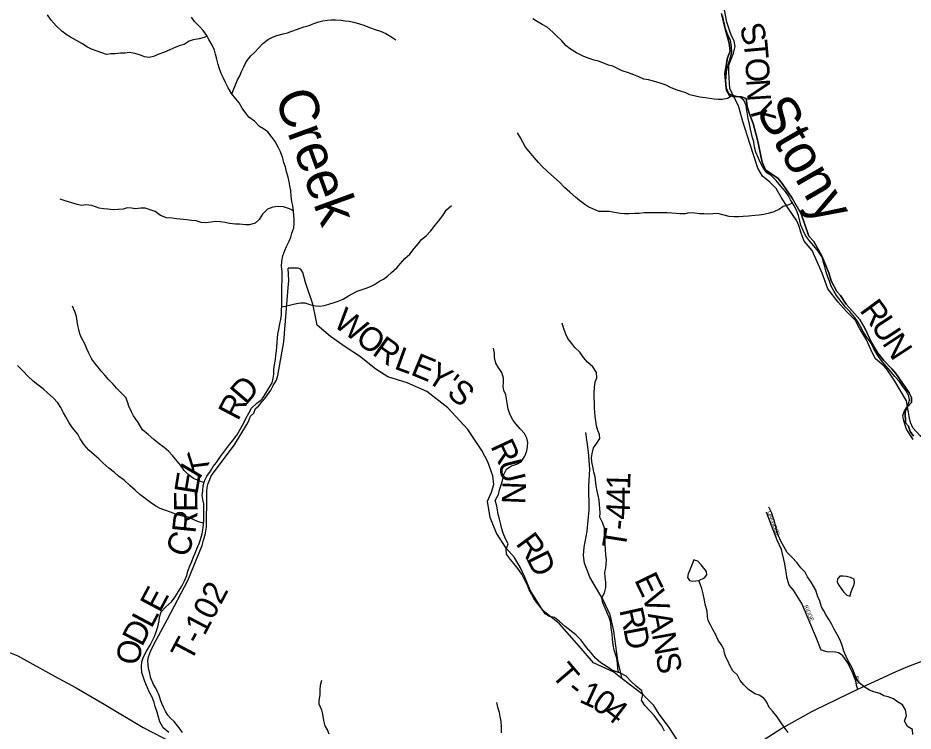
# Model space of a CAD drawing. Extents: x 1624196 to 2029251, y 146837 to 440034.
# Drawn here: x 1790794 to 1802184, y 256671 to 265741 of the extents above; entities that cross this region are included whole.
import ezdxf

# ---------------------------------------------------------------- set-up
doc = ezdxf.new("R2010")
doc.units = 0
for name, color, linetype in [('GM_X_Minor_Lake', 7, 'Continuous'), ('GM_X_Minor_River', 7, 'Continuous'), ('GM_X_Minor_River_Text', 7, 'Continuous'), ('GM_X_State_Route', 7, 'Continuous'), ('GM_X_Township', 7, 'Continuous'), ('GM_X_Township_Road', 7, 'Continuous'), ('GM_X_Township_Road_Text', 7, 'Continuous'), ('GM_X_Township_Subdivision', 7, 'Continuous'), ('GM_X_Township_Subdivision_Text', 7, 'Continuous'), ('GM_X_US_Route', 7, 'Continuous')]:
    doc.layers.add(name, color=color, linetype=linetype)

msp = doc.modelspace()

# ---------------------------------------------------------------- linework, layer by layer
at = {"layer": 'GM_X_Minor_Lake'}
for points in [[(1799415, 258842), (1799395, 258847), (1799372, 258795), (1799358, 258751), (1799338, 258709), (1799322, 258669), (1799313, 258623), (1799341, 258585), (1799383, 258576), (1799457, 258586)], [(1799457, 258586), (1799529, 258618), (1799558, 258656), (1799554, 258700), (1799520, 258744), (1799486, 258783), (1799445, 258833), (1799415, 258842)], [(1801231, 258616), (1801221, 258605), (1801219, 258565), (1801238, 258525), (1801268, 258484), (1801298, 258442), (1801340, 258398), (1801384, 258387), (1801394, 258431), (1801410, 258475), (1801425, 258515)], [(1801425, 258515), (1801439, 258555), (1801435, 258602), (1801387, 258622), (1801335, 258638), (1801293, 258643), (1801253, 258641), (1801231, 258616)]]:
    msp.add_lwpolyline(points, dxfattribs=at)
at = {"layer": 'GM_X_Minor_River'}
for points in [[(1793203, 265508), (1793163, 265493), (1793102, 265474), (1793024, 265460), (1792972, 265444), (1792908, 265403), (1792858, 265389), (1792805, 265367), (1792727, 265335), (1792661, 265304), (1792587, 265278), (1792518, 265252), (1792462, 265237), (1792406, 265247), (1792352, 265268), (1792280, 265290), (1792212, 265299), (1792154, 265293), (1792100, 265291), (1792030, 265286), (1791974, 265282), (1791922, 265274), (1791860, 265295), (1791804, 265319), (1791732, 265344), (1791680, 265370), (1791607, 265415), (1791541, 265455), (1791463, 265498), (1791409, 265530), (1791353, 265571), (1791282, 265642), (1791218, 265712), (1791169, 265779)], [(1794155, 262402), (1794158, 262465), (1794156, 262521), (1794148, 262579), (1794151, 262647), (1794165, 262715), (1794188, 262782), (1794212, 262834), (1794245, 262902), (1794267, 262952), (1794281, 263004), (1794304, 263070), (1794308, 263120), (1794307, 263172), (1794305, 263226), (1794301, 263283), (1794292, 263355), (1794280, 263407), (1794272, 263471), (1794265, 263544), (1794255, 263604), (1794246, 263658), (1794234, 263714), (1794212, 263785), (1794197, 263845), (1794177, 263897), (1794164, 263958), (1794136, 264036), (1794106, 264099), (1794069, 264169), (1794031, 264219), (1793972, 264292), (1793920, 264331), (1793866, 264361), (1793804, 264426), (1793733, 264478), (1793693, 264529), (1793649, 264595), (1793610, 264660), (1793568, 264710), (1793510, 264779), (1793471, 264853), (1793431, 264930), (1793404, 264982), (1793380, 265036), (1793360, 265095), (1793341, 265147), (1793325, 265217), (1793309, 265278), (1793296, 265332), (1793266, 265396), (1793225, 265465), (1793199, 265517), (1793149, 265582), (1793104, 265632), (1793042, 265697), (1793004, 265749)], [(1800561, 263534), (1800503, 263603), (1800442, 263673), (1800380, 263736), (1800324, 263772), (1800271, 263841), (1800239, 263907), (1800213, 263964), (1800184, 264034), (1800168, 264099), (1800157, 264163), (1800143, 264215), (1800116, 264324), (1800102, 264390), (1800084, 264460), (1800077, 264513), (1800069, 264563), (1800059, 264627), (1800032, 264693), (1799976, 264736), (1799912, 264734), (1799848, 264751), (1799811, 264819), (1799803, 264888), (1799801, 264938), (1799806, 264992), (1799810, 265054), (1799822, 265114), (1799839, 265168), (1799863, 265240), (1799876, 265305), (1799872, 265383), (1799859, 265455), (1799825, 265526), (1799800, 265594), (1799788, 265646), (1799770, 265717), (1799765, 265767)], [(1793517, 264770), (1793533, 264817), (1793561, 264889), (1793588, 264953), (1793616, 265005), (1793644, 265067), (1793667, 265119), (1793699, 265183), (1793758, 265257), (1793810, 265305), (1793854, 265356), (1793911, 265414), (1793981, 265470), (1794035, 265494), (1794088, 265516), (1794168, 265539), (1794224, 265553), (1794280, 265571), (1794352, 265598), (1794433, 265628), (1794501, 265645), (1794561, 265669), (1794623, 265691), (1794675, 265702), (1794728, 265712), (1794780, 265718), (1794836, 265718), (1794906, 265711), (1794956, 265705), (1795010, 265700), (1795066, 265686), (1795142, 265667), (1795194, 265649), (1795267, 265620), (1795339, 265594), (1795409, 265573), (1795475, 265543), (1795539, 265504), (1795603, 265460)], [(1799870, 264745), (1799822, 264717), (1799754, 264703), (1799704, 264702), (1799654, 264706), (1799594, 264718), (1799540, 264725), (1799470, 264733), (1799344, 264762), (1799292, 264786), (1799236, 264807), (1799168, 264827), (1799098, 264856), (1799042, 264884), (1798968, 264913), (1798880, 264938), (1798818, 264952), (1798760, 264962), (1798695, 264991), (1798629, 265015), (1798563, 265044), (1798483, 265066), (1798363, 265127), (1798309, 265140), (1798257, 265160), (1798183, 265191), (1798125, 265205), (1798064, 265224), (1797994, 265250), (1797902, 265295), (1797824, 265344), (1797772, 265386), (1797713, 265451), (1797651, 265507), (1797599, 265558), (1797530, 265624), (1797466, 265657), (1797414, 265685), (1797346, 265728)], [(1800650, 263388), (1800602, 263365), (1800533, 263342), (1800483, 263310), (1800413, 263274), (1800341, 263253), (1800287, 263239), (1800224, 263233), (1800172, 263226), (1800090, 263220), (1800024, 263214), (1799968, 263211), (1799906, 263211), (1799846, 263216), (1799762, 263236), (1799698, 263253), (1799636, 263249), (1799584, 263247), (1799520, 263250), (1799466, 263248), (1799404, 263258), (1799332, 263261), (1799282, 263249), (1799218, 263250), (1799168, 263252), (1799116, 263256), (1799052, 263263), (1798961, 263263), (1798899, 263262), (1798827, 263262), (1798761, 263260), (1798697, 263255), (1798643, 263253), (1798567, 263248), (1798513, 263248), (1798457, 263254), (1798383, 263267), (1798321, 263277), (1798261, 263280), (1798187, 263278), (1798111, 263313), (1798059, 263333), (1798007, 263366), (1797940, 263418), (1797888, 263463), (1797818, 263525), (1797750, 263586), (1797685, 263651), (1797611, 263715), (1797532, 263788), (1797464, 263851), (1797418, 263901), (1797361, 263966), (1797319, 264016), (1797253, 264095), (1797220, 264159), (1797190, 264214), (1797150, 264278)], [(1802186, 260381), (1802144, 260444), (1802100, 260510), (1802083, 260560), (1802061, 260633), (1802053, 260683), (1802074, 260743), (1802118, 260809), (1802137, 260879), (1802129, 260935), (1802090, 261002), (1802054, 261052), (1802010, 261115), (1801951, 261181), (1801895, 261248), (1801837, 261317), (1801776, 261387), (1801726, 261462), (1801681, 261542), (1801649, 261605), (1801600, 261671), (1801554, 261746), (1801514, 261818), (1801483, 261877), (1801445, 261929), (1801378, 262008), (1801324, 262062), (1801268, 262135), (1801211, 262212), (1801181, 262262), (1801141, 262330), (1801120, 262391), (1801094, 262457), (1801073, 262525), (1801061, 262576), (1801041, 262646), (1801026, 262698), (1800978, 262773), (1800921, 262842), (1800867, 262904), (1800817, 262973), (1800784, 263037), (1800756, 263105), (1800742, 263158), (1800725, 263228), (1800699, 263294), (1800668, 263359), (1800624, 263429), (1800598, 263480), (1800561, 263534)], [(1794301, 263288), (1794249, 263313), (1794175, 263338), (1794107, 263342), (1794039, 263332), (1793971, 263309), (1793905, 263245), (1793862, 263177), (1793812, 263129), (1793742, 263111), (1793688, 263110), (1793615, 263118), (1793561, 263117), (1793485, 263125), (1793431, 263137), (1793369, 263148), (1793309, 263152), (1793251, 263145), (1793177, 263133), (1793125, 263139), (1793061, 263158), (1793001, 263166), (1792943, 263173), (1792811, 263186), (1792757, 263192), (1792683, 263198), (1792609, 263227), (1792538, 263278), (1792478, 263302), (1792412, 263320), (1792356, 263323), (1792290, 263311), (1792238, 263320), (1792185, 263324), (1792133, 263308), (1792063, 263303), (1792005, 263301), (1791939, 263307), (1791883, 263314), (1791829, 263320), (1791735, 263357), (1791657, 263365), (1791607, 263356), (1791549, 263366), (1791479, 263389), (1791397, 263413), (1791333, 263434)], [(1794151, 262065), (1794215, 262081), (1794283, 262095), (1794338, 262110), (1794390, 262118), (1794444, 262118), (1794510, 262097), (1794582, 262081), (1794634, 262076), (1794692, 262084), (1794752, 262100), (1794818, 262123), (1794868, 262139), (1794934, 262163), (1795001, 262206), (1795057, 262238), (1795109, 262264), (1795163, 262282), (1795224, 262305), (1795280, 262323), (1795330, 262351), (1795396, 262391), (1795447, 262420), (1795497, 262456), (1795549, 262502), (1795614, 262564), (1795660, 262616), (1795717, 262682), (1795781, 262735), (1795836, 262809), (1795886, 262869), (1795930, 262921), (1795987, 262969), (1796049, 263031), (1796104, 263105), (1796144, 263157), (1796201, 263230), (1796249, 263298), (1796310, 263354)], [(1792712, 256652), (1792640, 256714), (1792599, 256789), (1792579, 256863), (1792564, 256913), (1792538, 256984), (1792526, 257034), (1792503, 257101), (1792465, 257169), (1792442, 257219), (1792408, 257300), (1792392, 257352), (1792371, 257416), (1792367, 257493), (1792372, 257553), (1792390, 257617), (1792429, 257685), (1792477, 257765), (1792508, 257821), (1792530, 257873), (1792558, 257945), (1792573, 257995), (1792589, 258071), (1792596, 258121), (1792616, 258188), (1792671, 258247), (1792747, 258315), (1792794, 258377), (1792838, 258445), (1792879, 258513), (1792915, 258581), (1792942, 258651), (1792956, 258703), (1792984, 258779), (1793005, 258829), (1793027, 258885), (1793047, 258935), (1793072, 258987), (1793100, 259056), (1793119, 259106), (1793137, 259180), (1793146, 259230), (1793154, 259300), (1793158, 259354), (1793159, 259420), (1793161, 259491), (1793158, 259561), (1793146, 259615), (1793140, 259665), (1793147, 259728), (1793153, 259794), (1793174, 259862), (1793196, 259912), (1793245, 259978), (1793279, 260036), (1793319, 260088), (1793372, 260162), (1793422, 260230), (1793475, 260299), (1793523, 260363), (1793580, 260435), (1793612, 260493), (1793667, 260591), (1793693, 260645), (1793730, 260713), (1793766, 260779), (1793835, 260841), (1793903, 260893), (1793948, 260967), (1793988, 261031), (1794029, 261101), (1794041, 261159), (1794049, 261211), (1794052, 261271), (1794058, 261329), (1794071, 261396), (1794077, 261446), (1794083, 261506), (1794088, 261558), (1794092, 261612), (1794096, 261670), (1794103, 261720), (1794117, 261801), (1794128, 261853), (1794140, 261907), (1794148, 261963), (1794147, 262019), (1794153, 262087), (1794152, 262158), (1794152, 262208), (1794150, 262278), (1794153, 262332), (1794155, 262402)], [(1793164, 259830), (1793098, 259854), (1793030, 259883), (1792958, 259935), (1792908, 259986), (1792861, 260052), (1792819, 260103), (1792759, 260174), (1792716, 260226), (1792654, 260277), (1792576, 260337), (1792522, 260378), (1792451, 260442), (1792381, 260503), (1792324, 260596), (1792264, 260678), (1792239, 260731), (1792207, 260801), (1792187, 260859), (1792168, 260912), (1792104, 260976), (1792048, 261031), (1792005, 261081), (1791947, 261142), (1791899, 261196), (1791854, 261247), (1791816, 261299), (1791774, 261350), (1791734, 261400), (1791697, 261477), (1791669, 261533), (1791640, 261603), (1791602, 261670), (1791582, 261722), (1791567, 261776), (1791555, 261829), (1791549, 261885), (1791540, 261943), (1791520, 262008), (1791487, 262074)], [(1798434, 257415), (1798427, 257469), (1798421, 257535), (1798414, 257597), (1798396, 257647), (1798380, 257700), (1798367, 257768), (1798359, 257838), (1798356, 257907), (1798344, 257979), (1798337, 258047), (1798319, 258116), (1798287, 258184), (1798268, 258236), (1798236, 258303), (1798225, 258365), (1798259, 258431), (1798275, 258495), (1798274, 258565), (1798268, 258626), (1798263, 258690), (1798273, 258742), (1798279, 258792), (1798284, 258846), (1798274, 258915), (1798269, 258973), (1798267, 259055), (1798262, 259119), (1798258, 259184), (1798256, 259252), (1798231, 259322), (1798199, 259393), (1798202, 259447), (1798200, 259501), (1798196, 259551), (1798189, 259606), (1798175, 259668), (1798165, 259724), (1798152, 259790), (1798137, 259903), (1798123, 259963), (1798113, 260015), (1798098, 260096), (1798094, 260152), (1798105, 260220), (1798119, 260272), (1798159, 260334), (1798198, 260390), (1798192, 260442), (1798173, 260493), (1798157, 260555), (1798147, 260617), (1798140, 260676), (1798132, 260776), (1798129, 260842), (1798127, 260912), (1798126, 260975), (1798132, 261041), (1798141, 261111), (1798161, 261165), (1798155, 261231), (1798108, 261304), (1798040, 261363), (1797989, 261423), (1797943, 261488), (1797881, 261548), (1797840, 261601), (1797792, 261665), (1797764, 261717), (1797739, 261788), (1797721, 261858)], [(1796920, 259740), (1796943, 259804), (1796959, 259858), (1796978, 259932), (1797012, 260002), (1797075, 260046), (1797141, 260064), (1797197, 260093), (1797244, 260167), (1797268, 260237), (1797276, 260288), (1797281, 260340), (1797271, 260394), (1797239, 260456), (1797186, 260513), (1797128, 260578), (1797092, 260630), (1797057, 260692), (1797033, 260763), (1797024, 260819), (1797016, 260871), (1797002, 260946), (1796977, 261002), (1796969, 261052), (1796971, 261102), (1796972, 261161), (1796952, 261231), (1796905, 261297), (1796877, 261350), (1796859, 261420), (1796856, 261476), (1796846, 261541)], [(1793155, 259314), (1793090, 259331), (1793022, 259361), (1792958, 259390), (1792890, 259404), (1792826, 259421), (1792737, 259453), (1792663, 259480), (1792605, 259500), (1792549, 259531), (1792479, 259579), (1792413, 259630), (1792346, 259678), (1792286, 259733), (1792218, 259796), (1792147, 259860), (1792075, 259913), (1792021, 259961), (1791952, 260014), (1791876, 260081), (1791822, 260135), (1791764, 260184), (1791695, 260242), (1791635, 260313), (1791586, 260386), (1791554, 260448), (1791490, 260529), (1791445, 260593), (1791405, 260666), (1791374, 260720), (1791338, 260787), (1791300, 260847), (1791241, 260908), (1791169, 260974), (1791117, 261025), (1791046, 261075), (1790986, 261120), (1790920, 261185), (1790859, 261247), (1790787, 261322)], [(1799022, 256668), (1798988, 256737), (1798935, 256807), (1798889, 256870), (1798830, 256934), (1798772, 256997), (1798730, 257065), (1798747, 257131), (1798731, 257182), (1798662, 257242), (1798596, 257303), (1798532, 257368), (1798462, 257406), (1798399, 257427), (1798347, 257451), (1798279, 257498), (1798213, 257538), (1798143, 257599), (1798090, 257665), (1798030, 257732), (1797996, 257782), (1797955, 257833), (1797891, 257895), (1797756, 258001), (1797684, 258063), (1797620, 258114), (1797556, 258128), (1797501, 258161), (1797465, 258221), (1797407, 258294), (1797360, 258358), (1797330, 258415), (1797300, 258469), (1797273, 258534), (1797239, 258600), (1797204, 258666), (1797154, 258739), (1797104, 258802), (1797061, 258852), (1797009, 258919), (1797008, 258983), (1797030, 259051), (1797000, 259115), (1796969, 259188), (1796953, 259242), (1796940, 259296), (1796922, 259365), (1796904, 259431), (1796895, 259481), (1796889, 259535), (1796867, 259604), (1796908, 259678), (1796920, 259740)], [(1802183, 256628), (1802177, 256692), (1802113, 256731), (1802076, 256797), (1802100, 256869), (1802089, 256940), (1802049, 257004), (1801987, 257043), (1801933, 257079), (1801866, 257106), (1801812, 257120), (1801760, 257149), (1801686, 257171), (1801630, 257192), (1801562, 257232), (1801496, 257287), (1801461, 257345), (1801439, 257399), (1801416, 257458), (1801386, 257514), (1801358, 257565), (1801331, 257621), (1801305, 257685), (1801287, 257746), (1801260, 257820), (1801218, 257897), (1801179, 257967), (1801149, 258025), (1801115, 258084), (1801080, 258146), (1801050, 258199), (1801020, 258249), (1800999, 258323), (1800967, 258390), (1800946, 258462), (1800918, 258513), (1800886, 258565), (1800841, 258634), (1800811, 258692), (1800757, 258746), (1800706, 258813), (1800646, 258880), (1800581, 258944), (1800539, 259017), (1800503, 259085), (1800470, 259156), (1800450, 259210), (1800435, 259288), (1800419, 259339), (1800405, 259389), (1800388, 259443), (1800350, 259518)], [(1800595, 256652), (1800542, 256721), (1800498, 256787), (1800455, 256852), (1800399, 256918), (1800355, 256969), (1800322, 257039), (1800286, 257090), (1800224, 257128), (1800170, 257145), (1800091, 257199), (1800031, 257260), (1799983, 257316), (1799948, 257381), (1799892, 257437), (1799852, 257506), (1799831, 257556), (1799803, 257610), (1799785, 257663), (1799776, 257713), (1799742, 257773), (1799702, 257828), (1799673, 257894), (1799637, 257961), (1799606, 258023), (1799576, 258076), (1799568, 258126), (1799563, 258196), (1799539, 258284), (1799528, 258337), (1799514, 258417), (1799497, 258485), (1799457, 258586)], [(1794756, 256631), (1794734, 256685), (1794703, 256739), (1794685, 256804), (1794673, 256884), (1794662, 256938), (1794626, 257011), (1794625, 257061), (1794639, 257131), (1794641, 257197), (1794644, 257256), (1794660, 257320)], [(1796948, 256649), (1796947, 256725), (1796943, 256794), (1796929, 256858), (1796922, 256908), (1796906, 256958), (1796886, 257033)]]:
    msp.add_lwpolyline(points, dxfattribs=at)
at = {"layer": 'GM_X_State_Route'}
msp.add_lwpolyline([(1790581, 257712), (1790794, 257626), (1791259, 257368), (1791533, 257220), (1791892, 257011), (1792389, 256717), (1792766, 256522)], dxfattribs=at)
at = {"layer": 'GM_X_Township'}
for points in [[(1799746, 265796), (1799799, 265587), (1799846, 265419), (1799856, 265319), (1799824, 265232), (1799789, 265032), (1799804, 264852), (1799839, 264775), (1799896, 264752), (1799939, 264743), (1800001, 264737), (1800062, 264718), (1800073, 264618), (1800100, 264528), (1800148, 264396), (1800204, 264191), (1800262, 263905), (1800307, 263810), (1800467, 263699), (1800519, 263636), (1800644, 263449), (1800762, 263248), (1800856, 262967), (1800920, 262898), (1801022, 262714), (1801114, 262499), (1801140, 262398), (1801214, 262262), (1801261, 262209), (1801334, 262099), (1801507, 261904), (1801569, 261795), (1801661, 261603), (1801735, 261478), (1801811, 261383), (1801915, 261278), (1801965, 261220), (1802133, 260972), (1802166, 260913), (1802162, 260849), (1802115, 260794), (1802084, 260733), (1802089, 260593), (1802124, 260549), (1802149, 260482), (1802189, 260422)], [(1802189, 260422), (1802149, 260482), (1802124, 260549), (1802089, 260593), (1802084, 260733), (1802115, 260794), (1802162, 260849), (1802166, 260913), (1802133, 260972), (1801965, 261220), (1801915, 261278), (1801811, 261383), (1801735, 261478), (1801661, 261603), (1801569, 261795), (1801507, 261904), (1801334, 262099), (1801261, 262209), (1801214, 262262), (1801140, 262398), (1801114, 262499), (1801022, 262714), (1800920, 262898), (1800856, 262967), (1800762, 263248), (1800644, 263449), (1800519, 263636), (1800467, 263699), (1800307, 263810), (1800262, 263905), (1800204, 264191), (1800148, 264396), (1800100, 264528), (1800073, 264618), (1800062, 264718), (1800001, 264737), (1799939, 264743), (1799896, 264752), (1799839, 264775), (1799804, 264852), (1799789, 265032), (1799824, 265232), (1799856, 265319), (1799846, 265419), (1799799, 265587), (1799746, 265796)]]:
    msp.add_lwpolyline(points, dxfattribs=at)
at = {"layer": 'GM_X_Township_Road'}
for points in [[(1799971, 264592), (1799960, 264632), (1799896, 264752), (1799854, 264842), (1799839, 265045), (1799839, 265140), (1799901, 265294), (1799922, 265377), (1799907, 265444), (1799864, 265535), (1799816, 265688), (1799786, 265844)], [(1802125, 260725), (1802122, 260738), (1802115, 260794), (1802111, 260825), (1802102, 260871), (1801952, 261120), (1801860, 261262), (1801819, 261309), (1801755, 261362), (1801706, 261407), (1801668, 261479), (1801591, 261648), (1801503, 261797), (1801453, 261891), (1801336, 262009), (1801233, 262124), (1801101, 262295), (1801029, 262495), (1800901, 262783), (1800797, 262901), (1800759, 263005), (1800731, 263102), (1800707, 263161), (1800596, 263321), (1800505, 263460), (1800440, 263571), (1800363, 263650), (1800270, 263727), (1800207, 263831), (1800107, 264142), (1800016, 264425), (1799971, 264592)], [(1794229, 262259), (1794230, 262263), (1794241, 262401), (1794232, 262557)], [(1799218, 256510), (1799070, 256728), (1798954, 256886), (1798887, 256998), (1798749, 257132), (1798484, 257336), (1798375, 257420), (1798117, 257537), (1797937, 257752), (1797685, 258033), (1797472, 258205), (1797313, 258461), (1797244, 258630), (1797190, 258747), (1797113, 258879), (1797005, 258996), (1796883, 259188), (1796802, 259388), (1796770, 259596), (1796820, 259709), (1796850, 259808), (1796836, 259916), (1796772, 260095), (1796698, 260240), (1796519, 260505), (1796263, 260782), (1795995, 260991), (1795745, 261099), (1795500, 261178), (1795348, 261273), (1795139, 261437), (1794957, 261558), (1794770, 261688), (1794601, 261833), (1794572, 261983), (1794546, 262099), (1794455, 262374), (1794419, 262505), (1794399, 262539), (1794380, 262549), (1794360, 262558), (1794298, 262559), (1794232, 262557)], [(1792886, 256654), (1792857, 256697), (1792827, 256735), (1792780, 256794), (1792736, 256837), (1792703, 256874), (1792671, 256924), (1792646, 256974), (1792630, 257013), (1792613, 257055), (1792597, 257109), (1792586, 257138), (1792568, 257170), (1792547, 257216), (1792519, 257265), (1792482, 257356), (1792473, 257408), (1792459, 257450), (1792450, 257504), (1792447, 257569), (1792457, 257617), (1792480, 257684), (1792529, 257782), (1792698, 258095), (1792954, 258585), (1793138, 259032), (1793157, 259100), (1793176, 259166), (1793184, 259212), (1793193, 259266), (1793194, 259324), (1793194, 259376), (1793195, 259434), (1793196, 259504), (1793196, 259719), (1793201, 259769), (1793214, 259819), (1793234, 259869), (1793253, 259919), (1793550, 260310), (1793708, 260569), (1793726, 260609), (1793755, 260674), (1793794, 260714), (1793817, 260774), (1793857, 260805), (1793900, 260863), (1793936, 260899), (1793971, 260948), (1794012, 261008), (1794043, 261066), (1794082, 261134), (1794100, 261195), (1794176, 261622), (1794199, 261888), (1794229, 262258), (1794229, 262259)], [(1803837, 258038), (1803751, 258256), (1803636, 258524), (1803566, 258611), (1803507, 258650), (1803462, 258663), (1803404, 258679), (1803337, 258702), (1803270, 258757), (1803212, 258859), (1803182, 258891), (1803076, 259017), (1803034, 259094), (1802885, 259437), (1802663, 259950), (1802613, 260069), (1802485, 260251), (1802393, 260324), (1802271, 260428), (1802182, 260527), (1802153, 260595), (1802140, 260649), (1802125, 260725)], [(1798484, 257336), (1798426, 257569), (1798377, 257943), (1798331, 258148), (1798240, 258341), (1798070, 258628), (1798005, 258805), (1797990, 258903), (1797998, 259009), (1798035, 259212), (1798064, 259485), (1798060, 259784), (1798070, 260002), (1798056, 260221), (1798019, 260469)]]:
    msp.add_lwpolyline(points, dxfattribs=at)
at = {"layer": 'GM_X_Township_Subdivision'}
msp.add_lwpolyline([(1801480, 257204), (1801463, 257251), (1801460, 257287), (1801451, 257320), (1801414, 257417), (1801353, 257537), (1801291, 257627), (1801270, 257646), (1801236, 257667), (1801197, 257676), (1801091, 257677), (1801015, 257699), (1800952, 257863), (1800768, 258293), (1800661, 258462), (1800608, 258528), (1800583, 258612), (1800554, 258799), (1800512, 258980), (1800455, 259100), (1800404, 259229), (1800361, 259341), (1800320, 259456)], dxfattribs=at)
at = {"layer": 'GM_X_US_Route'}
for points in [[(1800947, 256944), (1801480, 257204), (1801970, 257430), (1802119, 257494), (1802286, 257554), (1802438, 257603), (1802656, 257673), (1803439, 257907), (1803693, 257991), (1803837, 258038), (1804076, 258122), (1804279, 258188), (1804613, 258310), (1804813, 258392), (1805017, 258483), (1805221, 258580), (1805357, 258644), (1805551, 258730), (1805867, 258873), (1806068, 258958), (1806224, 259019), (1806235, 259022)], [(1798550, 255416), (1798590, 255450), (1798810, 255632), (1798947, 255748), (1799032, 255811), (1799113, 255860), (1799211, 255922), (1799423, 256054), (1799687, 256204), (1799836, 256291), (1800014, 256395), (1800241, 256532), (1800501, 256700), (1800894, 256918), (1800947, 256944)]]:
    msp.add_lwpolyline(points, dxfattribs=at)

# ---------------------------------------------------------------- texts
at = {"layer": 'GM_X_Minor_River_Text'}
for s, rotation, p in [('Creek', 290.0016, (1794054, 264741)), ('Stony', 299.9996, (1800171, 264571))]:
    msp.add_text(s, height=500, rotation=rotation, dxfattribs=at).set_placement(p)
at = {"layer": 'GM_X_Township_Road_Text'}
for s, rotation, p in [('S', 288.3831, (1799968, 265621)), ('T', 275.2486, (1800028, 265447)), ('O', 272.7514, (1800049, 265227)), ('N', 273.5779, (1800061, 264958)), ('Y', 285.2183, (1800089, 264629)), ('R', 306.4125, (1801495, 262021)), ('W', 324.3813, (1794791, 261831)), ('U', 303.1768, (1801639, 261826)), ('O', 323.5133, (1795073, 261629)), ('R', 324.3664, (1795289, 261469)), ('N', 303.1111, (1801783, 261605)), ('L', 340.1771, (1795569, 261283)), ('E', 337.5074, (1795777, 261209)), ('Y', 327.2632, (1795972, 261129)), ("'", 322.3404, (1796188, 260991)), ('D', 49.4374, (1793697, 260809)), ('S', 318.9003, (1796237, 260953)), ('R', 62.3082, (1793593, 260605)), ('R', 294.9782, (1796802, 260295)), ('K', 59.487, (1793103, 259863)), ('U', 283.8083, (1796901, 260087)), ('E', 80.811, (1793077, 259669)), ('1', 88.1887, (1798583, 259738)), ('N', 267.7044, (1796961, 259852)), ('4', 89.8822, (1798583, 259556)), ('E', 90.2518, (1793079, 259458)), ('4', 86.8064, (1798572, 259354)), ('R', 84.0701, (1793052, 259178)), ('T', 81.0495, (1798522, 258977)), ('-', 84.4853, (1798559, 259218)), ('C', 68.711, (1792942, 258863)), ('R', 306.3442, (1797118, 259053)), ('D', 296.4339, (1797257, 258866)), ('E', 295.8636, (1798632, 258594)), ('E', 62.0643, (1792599, 258165)), ('T-102', 62.1894, (1792991, 257538)), ('V', 288.7045, (1798726, 258401)), ('R', 282.4187, (1798445, 258211)), ('L', 62.0606, (1792493, 257967)), ('A', 281.4489, (1798808, 258161)), ('D', 62.7075, (1792373, 257733)), ('D', 280.6545, (1798497, 257973)), ('N', 280.2358, (1798860, 257904)), ('O', 78.6554, (1792328, 257495)), ('T', 310.3782, (1797569, 257381)), ('S', 280.2371, (1798907, 257644)), ('-', 321.4095, (1797759, 257166)), ('1', 335.3193, (1797923, 257047)), ('0', 325.459, (1798079, 256977)), ('4', 322.5025, (1798228, 256875))]:
    msp.add_text(s, height=300, rotation=rotation, dxfattribs=at).set_placement(p)
at = {"layer": 'GM_X_Township_Subdivision_Text'}
for s, rotation, p in [('O', 290.4537, (1800328, 259459)), ('A', 290.4499, (1800343, 259417)), ('K', 290.4587, (1800359, 259376)), ('W', 290.4557, (1800374, 259335)), ('O', 290.6835, (1800394, 259281)), ('O', 292.2592, (1800410, 259238)), ('D', 292.8061, (1800427, 259197)), ('RIDGE', 293.6291, (1800794, 258262)), ('RD', 274.1985, (1801446, 257370))]:
    msp.add_text(s, height=50, rotation=rotation, dxfattribs=at).set_placement(p)

doc.saveas('drawing.dxf')
